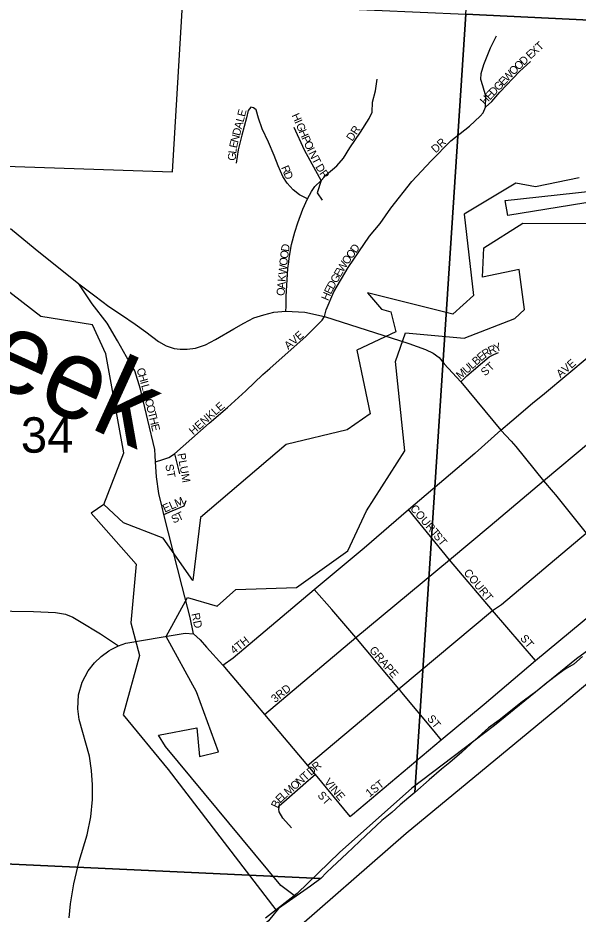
# Model space of a CAD drawing. Extents: x 1878108 to 2183446, y 146837 to 508383.
# Drawn here: x 2048929 to 2052425, y 292008 to 297603 of the extents above; entities that cross this region are included whole.
import ezdxf

# ---------------------------------------------------------------- set-up
doc = ezdxf.new("R2010")
doc.units = 0
for name, color, linetype in [('GM_X_City_Street', 7, 'Continuous'), ('GM_X_City_Street_Text', 7, 'Continuous'), ('GM_X_Corporation', 7, 'Continuous'), ('GM_X_County', 7, 'Continuous'), ('GM_X_Major_River', 7, 'Continuous'), ('GM_X_Minor_River', 7, 'Continuous'), ('GM_X_Minor_River_Text', 7, 'Continuous'), ('GM_X_Section', 7, 'Continuous'), ('GM_X_Section_Text', 7, 'Continuous'), ('GM_X_State_Route', 7, 'Continuous'), ('GM_X_Township', 7, 'Continuous')]:
    doc.layers.add(name, color=color, linetype=linetype)

msp = doc.modelspace()

# ---------------------------------------------------------------- linework, layer by layer
at = {"layer": 'GM_X_City_Street'}
for points in [[(2050467.9, 293254), (2051038.9, 293734), (2051621.8, 294220.6), (2051875.9, 294431.9), (2052210.3, 294713.5), (2052796.2, 295203.7), (2053379.1, 295688.7), (2053963.2, 296174.9), (2054547.3, 296666.1), (2055131.4, 297155.4), (2055707.3, 297634.5)], [(2050842.8, 295738.4), (2050853.2, 295779.9), (2050900.7, 295892.7), (2050989.7, 296045.4), (2051123.2, 296241.2), (2051189.9, 296319.8), (2051256.7, 296414.8), (2051387.2, 296580.9), (2051508.8, 296711.4), (2051630.5, 296836), (2051747.6, 296926.5), (2051814.4, 296990.3), (2051833.7, 297011), (2051847, 297045.2), (2051848.5, 297114.9), (2051830.7, 297178.6), (2051817.3, 297218.7), (2051820.3, 297257.3), (2051836.6, 297312.1), (2051879.6, 297417.5), (2051915.2, 297491.6)], [(2051847, 297045.2), (2051887.1, 297080.8), (2051936, 297140.1), (2052060.6, 297269.1), (2052128.8, 297331.4)], [(2050618.8, 296081.1), (2050621.8, 296103.3), (2050636.7, 296189.3), (2050658, 296266), (2050676.7, 296322.8), (2050707.9, 296408.8), (2050736.8, 296474.6), (2050761, 296519.4), (2050782, 296551.2), (2050820.6, 296588.3), (2050853.2, 296623.9), (2050918.5, 296680.3), (2050960, 296727.7), (2051000.1, 296793), (2051066.8, 296889.4), (2051120.2, 296975.4), (2051139.5, 297015.5), (2051142.5, 297076.3), (2051160.3, 297147.5), (2051172.1, 297220.2)], [(2050736.8, 296474.6), (2050685.6, 296499.3), (2050647, 296530.5), (2050608.5, 296572), (2050581.8, 296613.5), (2050553.6, 296678.8), (2050528.4, 296744.1), (2050492.8, 296827.1), (2050454.2, 296910.2), (2050430.5, 296978.4), (2050415.7, 297028.8), (2050399.3, 297042.2), (2050381.5, 297046.6), (2050365.2, 297024.4), (2050354.8, 296979.9), (2050326.7, 296871.6), (2050302.9, 296779.6), (2050291.1, 296696.6)], [(2050820.6, 296588.3), (2050788, 296647.6), (2050718.2, 296778.2), (2050653, 296919.1)], [(2050820.6, 296588.3), (2050797.4, 296510.5), (2050827.7, 296464.9)], [(2050601.1, 295772.5), (2050602.5, 295802.2), (2050602.5, 295864.5), (2050612.9, 296038), (2050618.8, 296081.1)], [(2049828.7, 294549.2), (2049807.5, 294634.8), (2049792.7, 294738.7), (2049786.7, 294832.1), (2049785.8, 294870.7), (2049783.7, 294907.8), (2049739.4, 295092.1), (2049693.1, 295285.7), (2049658.1, 295399), (2049624.1, 295454.7), (2049549.9, 295587.5), (2049486.1, 295696.7), (2049392.6, 295818.8), (2049308.9, 295943.9)], [(2049786.7, 294832.1), (2049834.2, 294846.9), (2049871.3, 294858.8), (2049906.9, 294881.1), (2050122, 295073.9), (2050237.7, 295170.3), (2050351.9, 295275.6), (2050457.7, 295375.8), (2050500.2, 295413.6), (2050727.1, 295615.3), (2050828, 295716.1), (2050842.8, 295738.4)], [(2051692.7, 295331.7), (2051731.5, 295367.8), (2051870.5, 295486.8), (2051898.6, 295501.5), (2051928, 295513.6)], [(2051781, 294885.4), (2051782.3, 294886.5), (2051943.9, 295029), (2052012.8, 295087.1), (2052139.8, 295197.9), (2052215.6, 295257.3), (2052494.3, 295491.7), (2052536.2, 295509.2)], [(2050207.2, 293561.5), (2050271.9, 293608.4), (2050778.1, 294034.8), (2051089.7, 294294.2), (2051367.8, 294533.5), (2051781, 294885.4)], [(2049906.9, 294881.1), (2049936.6, 294756.5)], [(2050025.6, 293756.7), (2050003.3, 293859.1), (2049952.9, 294053.4), (2049840.1, 294502.8), (2049828.7, 294549.2)], [(2049840.1, 294502.8), (2049892.1, 294526.6), (2049966.2, 294556.2), (2049978.1, 294590.3)], [(2051621.8, 294220.6), (2051367.8, 294533.5)], [(2051890.6, 293902.4), (2051621.8, 294220.6)], [(2052160.6, 293590.9), (2052742.3, 294074.9)], [(2051038.9, 293734), (2050889.1, 293910.5), (2050778.1, 294034.8)], [(2052160.6, 293590.9), (2051890.6, 293902.4)], [(2051571, 293094.9), (2051527.9, 293150.4), (2051325.9, 293392.1), (2051311.9, 293408.7), (2051306.7, 293414.7), (2051038.9, 293734)], [(2051016.7, 292630.1), (2051571, 293094.9), (2051839.8, 293318.1), (2052160.6, 293590.9)], [(2050736, 292935), (2050783.7, 292878.3), (2051000.1, 292616.1), (2051016.7, 292630.1)], [(2050636.7, 292546.4), (2050583.3, 292605.7), (2050559.5, 292645.8), (2050556.6, 292663.6), (2050561, 292685.8), (2050589.2, 292708.1), (2050743.5, 292844.5), (2050783.7, 292878.3)]]:
    msp.add_lwpolyline(points, dxfattribs=at)
at = {"layer": 'GM_X_Corporation'}
for points in [[(2048723.5, 296682.3), (2049892.6, 296642.2), (2049967, 297862.4), (2048978.2, 297868.1), (2048978.2, 297773.1), (2048650.2, 297773.1)], [(2057212.1, 297306.5), (2056735.2, 297160.2), (2056232.2, 296817.6), (2055577.6, 296152.3), (2055056.8, 295388.9), (2054757.4, 295136.5), (2053436.3, 294134.7), (2052695.8, 293625.8), (2052328.6, 293317.2), (2051352.7, 292511.8), (2050584.3, 291840.6), (2050358.8, 291578.1), (2049987.6, 291263.6), (2049808, 290985.1), (2049464.7, 290598.4), (2049161.4, 290025.3), (2049139.4, 289977), (2048708.6, 291891.2)]]:
    msp.add_lwpolyline(points, dxfattribs=at)
at = {"layer": 'GM_X_County'}
msp.add_lwpolyline([(2057212.1, 297306.5), (2056735.2, 297160.2), (2056232.2, 296817.6), (2055577.6, 296152.3), (2055056.8, 295388.9), (2054757.4, 295136.5), (2053436.3, 294134.7), (2052695.8, 293625.8), (2052328.6, 293317.2), (2051352.7, 292511.8), (2050584.3, 291840.6), (2050358.8, 291578.1), (2049987.6, 291263.6), (2049808, 290985.1), (2049464.7, 290598.4), (2049161.4, 290025.3), (2048195.4, 287901.3), (2047973.9, 287198), (2047804.2, 286626.9)], dxfattribs=at)
at = {"layer": 'GM_X_Major_River'}
msp.add_line((2050671.3, 292137), (2050474.3, 291981.8), dxfattribs=at)
msp.add_lwpolyline([(2052853.7, 293921.6), (2052415.8, 293601.2), (2051902.6, 293186.2), (2051387.2, 292793.3), (2050935.7, 292392.6), (2050671.3, 292137)], dxfattribs=at)
at = {"layer": 'GM_X_Minor_River'}
msp.add_line((2050538.3, 292033.6), (2050653.9, 292123.7), dxfattribs=at)
for points in [[(2052431.2, 296604.2), (2052159.4, 296547.7), (2052036.8, 296570.6), (2051714.6, 296377.4), (2051773.4, 295871), (2051642.7, 295753.6), (2051111.8, 295887.1), (2051197.3, 295785.6), (2051255.7, 295768.1), (2051287.3, 295644.2), (2051044.3, 295529.8), (2051127.7, 295131.8), (2050984.7, 295032.3), (2050603.1, 294940.7), (2050067.9, 294483.1), (2050021, 294089.9), (2049835.1, 294354.8), (2049587.3, 294450.7), (2049465.5, 294565.9), (2049386.1, 294511.1), (2049666.9, 294193), (2049633.6, 293826), (2049688.4, 293622.1), (2049585.1, 293252.5), (2049866.2, 292910.3), (2050538.3, 292033.6)], [(2052781.4, 296499.2), (2051987.3, 296369.8), (2051970.1, 296463.8), (2052524.5, 296522.9)], [(2050653.9, 292123.7), (2050569.2, 292187.2), (2049850.3, 293054.4), (2049805.2, 293124.2), (2050045.2, 293170.4), (2050061.5, 292992.2), (2050181.4, 293021.3), (2050044.2, 293394.8), (2049853.2, 293741.8), (2049986.3, 293983.4), (2050171.4, 293931), (2050288.3, 294034.2), (2050667, 294047.6), (2050988.7, 294274.9), (2051105.6, 294526.5), (2051343.3, 294899.3), (2051285.8, 295457.8), (2051347.6, 295636.7), (2051714.8, 295603.9), (2052029.9, 295727), (2052091.3, 295783.6), (2052057.9, 296031.8), (2051828.1, 295983.7), (2051837.7, 296168.1), (2052080.2, 296322.6), (2052515.1, 296320.5)], [(2049465.5, 294565.9), (2049589.6, 294887.6), (2049477.2, 295505.7), (2049394.6, 295687.3), (2049071.3, 295738.5), (2048635.9, 296073.3)]]:
    msp.add_lwpolyline(points, dxfattribs=at)
at = {"layer": 'GM_X_Section'}
for points in [[(2057671.2, 302762.9), (2057670.5, 302747.5), (2057409.6, 297482.6), (2057317.7, 297440.2), (2057229.7, 297429.9), (2057149.7, 297419.7), (2057045.8, 297401.3), (2056985.8, 297385.1), (2056929.8, 297374.9), (2051725.6, 297626.8), (2052098.8, 303033.5)], [(2046305.3, 297866), (2051725.6, 297626.8), (2051406.4, 292766.4), (2051368.5, 292736.3), (2051314.6, 292690.1), (2051262.8, 292641.9), (2051200.9, 292591.7), (2051101.2, 292499.3), (2050981.6, 292386.8), (2050889.9, 292300.5), (2050854, 292266.4), (2050820.1, 292230.3), (2045974, 292455.4)], [(2045974, 292455.4), (2050820.1, 292230.3), (2050754.2, 292182), (2050714.3, 292153.8), (2050554.7, 292043.3), (2050492.9, 291965), (2050363.3, 291852.5), (2050257.6, 291766.2), (2050151.9, 291655.8), (2050074.2, 291579.5), (2050014.4, 291519.3), (2049964.6, 291447.1), (2049910.9, 291356.9), (2049861.2, 291276.6), (2049795.4, 291188.4), (2049779, 291169), (2045910.6, 291315.1)]]:
    msp.add_lwpolyline(points, close=True, dxfattribs=at)
msp.add_lwpolyline([(2052453.7, 293616.3), (2052397.9, 293568.1), (2052343.9, 293537.9), (2052298.1, 293503.7), (2052230.2, 293451.5), (2052170.4, 293401.3), (2052122.5, 293367.1), (2052068.6, 293326.9), (2051992.8, 293266.6), (2051933, 293218.4), (2051867.1, 293170.1), (2051781.3, 293093.8), (2051699.6, 293019.5), (2051623.8, 292955.2), (2051571.9, 292913), (2051496.1, 292846.8), (2051406.4, 292766.4), (2051725.6, 297626.8), (2056929.8, 297374.9)], dxfattribs=at)
at = {"layer": 'GM_X_State_Route'}
for points in [[(2048882, 296288.6), (2049036.7, 296162.1), (2049308.9, 295943.9), (2049407.8, 295867.7), (2049496.4, 295801.8), (2049574.7, 295750.3), (2049660.1, 295691.5), (2049726.1, 295644.2), (2049806.4, 295583.4), (2049854.8, 295556.6), (2049904.2, 295539.1), (2049942.3, 295534), (2049985.6, 295535), (2050036.1, 295542.2), (2050098.9, 295561.8), (2050162, 295594.5), (2050276.2, 295662.7), (2050338.5, 295698.3), (2050402.3, 295731), (2050463.1, 295748.8), (2050525.4, 295765.3), (2050601.1, 295772.5), (2050641.1, 295771), (2050719.7, 295765.1), (2050842.8, 295738.4), (2051369.4, 295570.8), (2051473.2, 295532.2), (2051520.7, 295510), (2051557.8, 295483.3), (2051589.7, 295442.6), (2051692.7, 295331.7), (2051943.9, 295029), (2052008.4, 294961.1), (2052036.2, 294926.9)], [(2052036.2, 294926.9), (2052210.3, 294713.5), (2052270.4, 294641.7)], [(2052270.4, 294641.7), (2052283.7, 294625.8), (2052476.1, 294386.3)], [(2051890.6, 293902.4), (2051946.7, 293941.2), (2052476.1, 294386.3)], [(2048633.8, 293906.7), (2048891.1, 293900), (2049025.8, 293897.7), (2049162.3, 293890.2), (2049224.6, 293879.9), (2049272.2, 293862), (2049313.9, 293836.5), (2049444.1, 293756.7), (2049556.9, 293682.6)], [(2050736, 292935), (2051306.7, 293414.7), (2051890.6, 293902.4)], [(2049556.9, 293682.6), (2049602.8, 293698.9), (2049822.3, 293736), (2049972.2, 293761.2), (2050025.6, 293756.7)], [(2050025.6, 293756.7), (2050067.1, 293719.7), (2050105.6, 293675.2), (2050207.2, 293561.5), (2050240, 293523.2)], [(2049247.5, 291984.7), (2049256.6, 292072), (2049277.3, 292195.9), (2049311.7, 292337.1), (2049361.1, 292503.5), (2049382.9, 292614.8), (2049393.2, 292722.7), (2049393.2, 292814.5), (2049387.5, 292904), (2049375.4, 292992.9), (2049311.7, 293223.1), (2049302.5, 293288.5), (2049307.1, 293375.7), (2049330.1, 293454.9), (2049367.4, 293525.7), (2049407.4, 293577.3), (2049447.4, 293616), (2049496.4, 293652.2), (2049510.2, 293659.1)], [(2049510.2, 293659.1), (2049556.9, 293682.6)], [(2050240, 293523.2), (2050356.3, 293387.4), (2050467.9, 293254), (2050736, 292935)]]:
    msp.add_lwpolyline(points, dxfattribs=at)
at = {"layer": 'GM_X_Township'}
msp.add_lwpolyline([(2057212.1, 297306.5), (2056735.2, 297160.2), (2056232.2, 296817.6), (2055577.6, 296152.3), (2055056.8, 295388.9), (2054757.4, 295136.5), (2053436.3, 294134.7), (2052695.8, 293625.8), (2052328.6, 293317.2), (2051352.7, 292511.8), (2050584.3, 291840.6), (2050358.8, 291578.1), (2049987.6, 291263.6), (2049808, 290985.1), (2049464.7, 290598.4), (2049161.4, 290025.3), (2048195.4, 287901.3), (2047973.9, 287198), (2047804.2, 286626.9)], dxfattribs=at)

# ---------------------------------------------------------------- texts
at = {"layer": 'GM_X_City_Street_Text'}
for s, rotation, p in [('T', 42.7178, (2052186.2, 297396.2)), ('E', 42.6981, (2052127.9, 297342.5)), ('X', 42.7063, (2052153.8, 297366.4)), ('D', 42.7279, (2052085.9, 297303.7)), ('O', 45.7264, (2052023.7, 297242.5)), ('O', 43.3925, (2052054.1, 297273.6)), ('E', 46.14, (2051959.8, 297175.9)), ('W', 46.1453, (2051984.2, 297201.3)), ('G', 46.1625, (2051929.3, 297144.2)), ('E', 46.14, (2051874.4, 297087)), ('D', 46.1466, (2051898.8, 297112.4)), ('H', 46.159, (2051844, 297055.3)), ('E', 75.2893, (2050345.1, 296982.9)), ('L', 75.2816, (2050336.1, 296948.9)), ('H', 293.6406, (2050636.2, 296995.3)), ('I', 293.6512, (2050653.8, 296955)), ('D', 75.2798, (2050313.8, 296863.8)), ('A', 75.2798, (2050325, 296906.3)), ('G', 293.6607, (2050662.6, 296934.9)), ('H', 293.6406, (2050680.3, 296894.6)), ('DR', 56.3133, (2051015.7, 296829.6)), ('N', 75.3488, (2050302.7, 296821.2)), ('P', 293.6397, (2050697.9, 296854.3)), ('DR', 42.8801, (2051536.3, 296756.5)), ('L', 83.1257, (2050291, 296753.7)), ('E', 77.243, (2050295, 296787.3)), ('O', 294.2236, (2050712.3, 296821.5)), ('I', 295.9084, (2050731, 296780)), ('G', 86.1946, (2050288.1, 296710.5)), ('N', 296.585, (2050740.9, 296759.6)), ('T', 296.6737, (2050760.6, 296720.2)), ('R', 293.2401, (2050570.3, 296669.4)), ('D', 300.3389, (2050784, 296673.9)), ('D', 291.5742, (2050585.7, 296633.4)), ('R', 304.6352, (2050808.5, 296632.5)), ('D', 81.5114, (2050619.4, 296141.1)), ('D', 54.0892, (2051038.4, 296130.8)), ('O', 82.284, (2050613.5, 296097.7)), ('O', 54.5639, (2050987.1, 296059.4)), ('O', 54.0787, (2051012.6, 296095.1)), ('W', 84.6792, (2050604, 295997.5)), ('O', 84.4177, (2050609.3, 296054.4)), ('W', 58.7681, (2050958, 296011.3)), ('E', 60.1704, (2050940.7, 295981)), ('A', 84.6986, (2050595.8, 295909.9)), ('K', 84.6809, (2050599.9, 295953.7)), ('D', 60.7947, (2050897.4, 295904.5)), ('G', 60.1982, (2050918.8, 295942.8)), ('O', 84.6809, (2050591.8, 295866)), ('H', 66.6321, (2050865.3, 295833.6)), ('E', 64.2782, (2050882.5, 295873.6)), ('AVE', 40.8174, (2050617, 295529.1)), ('R', 23.5334, (2051876.2, 295499.6)), ('Y', 22.6333, (2051912.4, 295515.3)), ('E', 40.9728, (2051820, 295456.8)), ('R', 33.5217, (2051845.2, 295478.8)), ('U', 40.9767, (2051730.4, 295378.9)), ('L', 40.9728, (2051763.6, 295407.7)), ('B', 40.9749, (2051790.1, 295430.8)), ('ST', 42.5022, (2051845.3, 295364.3)), ('AVE', 40.8174, (2052315.4, 295353.1)), ('C', 285.9154, (2049668.6, 295410.2)), ('M', 40.9786, (2051690.5, 295344.2)), ('H', 285.9184, (2049679.4, 295372.1)), ('I', 285.9476, (2049691.5, 295329.7)), ('L', 285.037, (2049697.5, 295308.8)), ('L', 283.7911, (2049706.5, 295275.1)), ('I', 283.6334, (2049714.9, 295240.9)), ('C', 283.5827, (2049720.1, 295219.5)), ('O', 283.6054, (2049729.4, 295181)), ('HENKLE', 41.3777, (2050022.9, 294996.6)), ('T', 283.5988, (2049739.8, 295138.3)), ('H', 283.591, (2049748, 295104.1)), ('E', 283.6059, (2049758.4, 295061.3)), ('PLUM', 280.1751, (2049924, 294881.2)), ('ST', 280.6147, (2049848.2, 294812.7)), ('ELM', 23.967, (2049844.9, 294514.2)), ('COURT', 310.7315, (2051373.9, 294538.1)), ('S', 25.9297, (2049900.5, 294445.8)), ('T', 24.6339, (2049931.9, 294461.1)), ('ST', 309.7984, (2051519.2, 294366.4)), ('COURT', 309.8056, (2051708.4, 294137.6)), ('RD', 281.884, (2050011.9, 293882.7)), ('4TH', 38.6571, (2050278.5, 293628.5)), ('ST', 309.7984, (2052060.4, 293728.4)), ('GRAPE', 310.6003, (2051118.7, 293653.7)), ('3RD', 38.6571, (2050533.7, 293324.9)), ('ST', 309.7984, (2051479.6, 293226.8)), ('D', 41.3209, (2050758.3, 292869.4)), ('R', 41.3047, (2050791.3, 292898.4)), ('N', 41.3196, (2050688.8, 292808.4)), ('T', 41.3067, (2050721.9, 292837.4)), ('M', 41.3038, (2050616.1, 292744.5)), ('O', 41.3209, (2050655.8, 292779.3)), ('VINE', 310.0284, (2050837.1, 292830.8)), ('1ST', 37.8783, (2051123.4, 292735.4)), ('E', 44.2078, (2050564.9, 292697.2)), ('L', 41.3067, (2050589.7, 292721.2)), ('ST', 312.5121, (2050795.5, 292746.6)), ('B', 64.8687, (2050550.9, 292665.2))]:
    msp.add_text(s, height=50, rotation=rotation, dxfattribs=at).set_placement(p)
at = {"layer": 'GM_X_Minor_River_Text'}
msp.add_text('Creek', height=499.99, rotation=335.5162, dxfattribs=at).set_placement((2048051, 295646.3))
at = {"layer": 'GM_X_Section_Text'}
msp.add_text('34', height=221, rotation=0, dxfattribs=at).set_placement((2048946.7, 294888.7))

doc.saveas('drawing.dxf')
